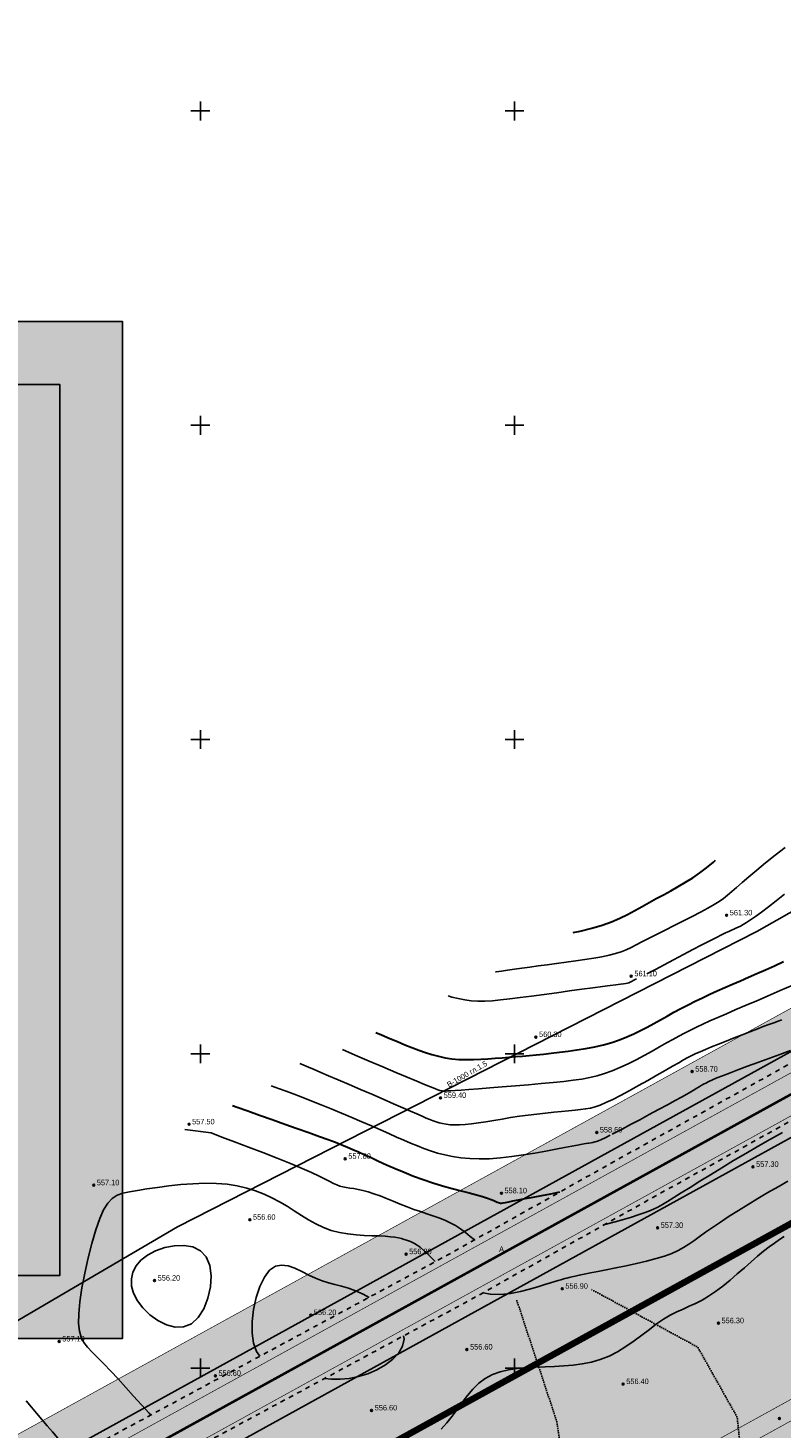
# Model space of a CAD drawing. Extents: x 10527 to 38813, y 13847 to 37526.
# Tile 944 of 1056: x 35426 to 35545, y 36829 to 37051. Entities that reach past the tile are written whole.
import ezdxf

# ---------------------------------------------------------------- set-up
doc = ezdxf.new("R2010")
doc.units = 0
doc.header["$LTSCALE"] = 0.5
doc.header["$MEASUREMENT"] = 0
doc.header["$PDMODE"] = 32
doc.header["$PDSIZE"] = 0.3
for name, pattern in [('CONTI', [0]), ('GOST2.303 6', [12, 8, -1.5, 1, -1.5]), ('STRIH_1', [3, 2, -1]), ('Д_ТРОТ_ТРУБА', [3, 1.5, -1.5]), ('ДОРОГИ_СТРОЯЩ', [9, 8, -1]), ('Контура низ откосов  Штриховая 0.1-0.5 - - - - - - -', [0.6, 0.1, -0.5])]:
    doc.linetypes.add(name, pattern=pattern)
for name, color, linetype in [('(004) Точки рельефа', 7, 'Continuous'), ('(014) Водопровод', 5, 'ИК_Водопровод -------в--------'), ('(025) Дорога', 7, 'Continuous'), ('(034) Формы рельефа', 32, 'Continuous'), ('GORIZDEFAULT', 32, 'CONTI'), ('PI_TTDEFAULT', 5, 'CONTI'), ('SETKR', 2, 'CONTI'), ('ХХХ оформление', 7, 'ИК_Водопровод -------в--------'), ('Штрих Стекло', 7, 'Continuous')]:
    doc.layers.add(name, color=color, linetype=linetype)
doc.layers.add('(032) Горизонтали утолщенные', color=32, linetype='Continuous', lineweight=30)
doc.layers.add('.', color=7, linetype='Continuous', lineweight=15)
doc.styles.add('BM-431', font='txt')
doc.styles.add('D-431', font='txt')
doc.styles.get("Standard").update_dxf_attribs({"font": 'times.ttf'})
doc.linetypes.add('ИК_Водопровод -------в--------', pattern='A,9,-0.6,["В",Standard,S=1.2,R=0,X=0,Y=-0.6],-1.2', length=10.8)
picture_1 = doc.add_image_def('image1.png', size_in_pixel=(1920, 878))

# ---------------------------------------------------------------- blocks, each defined once
blk = doc.blocks.new('BL_333')
at = {"color": 0}
for p, q in [((-1.5, 0), (1.5, 0)), ((0, -1.5), (0, 1.5))]:
    blk.add_line(p, q, dxfattribs=at)
blk = doc.blocks.new('gergrgrre')
at = {"layer": '(014) Водопровод', "elevation": 1.82, "flags": 128}
blk.add_lwpolyline([(359950.1, 4200775.95), (359978.95, 4200791.49), (360008.62, 4200807.48), (360029.1, 4200818.51), (360041.27, 4200825.07), (360070.41, 4200840.17), (360102.97, 4200858.83), (360166.6, 4200896.43), (360296.36, 4200972.48), (360388.58, 4201019.44), (360467.43, 4201064.15), (360558.05, 4201111.93), (360748.18, 4201205.15), (360877.58, 4201278.73), (360897.82, 4201292.4)], dxfattribs=at)
at = {"layer": '(025) Дорога', "linetype": 'Д_ТРОТ_ТРУБА', "flags": 128}
for points in [[(359950.77, 4200759.67), (360039.39, 4200802.61), (360068.13, 4200815.86), (360088.11, 4200826.11), (360107.65, 4200837.92), (360140.76, 4200859.72), (360175.04, 4200878.97), (360208.01, 4200897.64), (360269.11, 4200930.13), (360339.28, 4200967.95), (360367.33, 4200983.69), (360399.18, 4201001.39), (360435.85, 4201021), (360469.85, 4201037.68), (360521.22, 4201065.05), (360604.68, 4201110.68), (360643.59, 4201126.96), (360659.31, 4201134.03), (360687.24, 4201147.15), (360720.55, 4201164.53), (360747.85, 4201180.35), (360794.65, 4201206.54), (360847.36, 4201237.09), (360878.65, 4201257.01), (360902.72, 4201275.09), (360918.31, 4201287.23)], [(359954, 4200750.93), (360042.86, 4200795.4), (360071.63, 4200808.66), (360092.01, 4200819.12), (360111.92, 4200831.15), (360144.92, 4200852.88), (360178.97, 4200872), (360211.86, 4200890.63), (360272.89, 4200923.07), (360343.14, 4200960.94), (360371.23, 4200976.7), (360403.01, 4200994.36), (360439.5, 4201013.87), (360473.5, 4201030.56), (360525.02, 4201058.01), (360608.15, 4201103.46), (360646.67, 4201119.58), (360662.65, 4201126.76), (360690.79, 4201139.98), (360724.41, 4201157.51), (360751.81, 4201173.4), (360798.61, 4201199.58), (360851.52, 4201230.25), (360883.2, 4201250.43), (360907.58, 4201268.73), (360923.23, 4201280.92)]]:
    blk.add_lwpolyline(points, dxfattribs=at)
at = {"layer": '(032) Горизонтали утолщенные', "color": 32}
for points in [[(360327.95, 4201003.37, 560), (360328.85, 4201002.99, 560), (360330.16, 4201002.44, 560), (360331.38, 4201001.93, 560), (360332.55, 4201001.45, 560), (360333.67, 4201001.01, 560), (360334.75, 4201000.59, 560), (360335.81, 4201000.22, 560), (360336.85, 4200999.88, 560), (360337.9, 4200999.6, 560), (360338.96, 4200999.38, 560), (360340.04, 4200999.21, 560), (360341.15, 4200999.11, 560), (360342.29, 4200999.07, 560), (360343.45, 4200999.08, 560), (360344.61, 4200999.12, 560), (360345.77, 4200999.2, 560), (360346.91, 4200999.28, 560), (360348.03, 4200999.37, 560), (360349.11, 4200999.46, 560), (360350.18, 4200999.55, 560), (360351.24, 4200999.64, 560), (360352.32, 4200999.74, 560), (360353.44, 4200999.84, 560), (360354.6, 4200999.96, 560), (360355.84, 4201000.09, 560), (360357.15, 4201000.24, 560), (360358.52, 4201000.42, 560), (360359.93, 4201000.62, 560), (360361.36, 4201000.86, 560), (360362.77, 4201001.13, 560), (360364.14, 4201001.45, 560), (360365.46, 4201001.81, 560), (360366.7, 4201002.23, 560), (360367.86, 4201002.69, 560), (360368.98, 4201003.18, 560), (360370.05, 4201003.71, 560), (360371.11, 4201004.26, 560), (360372.15, 4201004.84, 560), (360373.2, 4201005.42, 560), (360374.28, 4201006.01, 560), (360375.37, 4201006.6, 560), (360376.48, 4201007.19, 560), (360377.61, 4201007.77, 560), (360378.75, 4201008.35, 560), (360379.91, 4201008.92, 560), (360381.08, 4201009.48, 560), (360382.26, 4201010.02, 560), (360383.46, 4201010.55, 560), (360384.68, 4201011.09, 560), (360385.93, 4201011.63, 560), (360387.22, 4201012.18, 560), (360388.55, 4201012.76, 560), (360389.93, 4201013.36, 560), (360391.36, 4201014, 560), (360392.82, 4201014.66, 560)], [(360359.33, 4201019.3, 562), (360360.46, 4201019.52, 562), (360362.3, 4201019.96, 562), (360363.95, 4201020.46, 562), (360365.43, 4201021, 562), (360366.77, 4201021.58, 562), (360368, 4201022.18, 562), (360369.16, 4201022.8, 562), (360370.29, 4201023.42, 562), (360371.4, 4201024.05, 562), (360372.54, 4201024.68, 562), (360373.7, 4201025.3, 562), (360374.87, 4201025.93, 562), (360376.04, 4201026.59, 562), (360377.21, 4201027.28, 562), (360378.36, 4201028, 562), (360379.48, 4201028.78, 562), (360380.57, 4201029.61, 562), (360381.64, 4201030.49, 562), (360381.97, 4201030.79, 562)], [(360305.13, 4200991.79, 558), (360305.86, 4200991.52, 558), (360307.55, 4200990.91, 558), (360309.43, 4200990.24, 558), (360311.42, 4200989.54, 558), (360313.45, 4200988.82, 558), (360315.43, 4200988.12, 558), (360317.29, 4200987.46, 558), (360318.95, 4200986.86, 558), (360320.34, 4200986.35, 558), (360321.51, 4200985.92, 558), (360322.52, 4200985.53, 558), (360323.42, 4200985.16, 558), (360324.28, 4200984.79, 558), (360325.15, 4200984.41, 558), (360326.09, 4200983.97, 558), (360327.16, 4200983.48, 558), (360328.34, 4200982.93, 558), (360329.62, 4200982.35, 558), (360330.99, 4200981.74, 558), (360332.44, 4200981.14, 558), (360333.93, 4200980.55, 558), (360335.46, 4200979.99, 558), (360337.02, 4200979.48, 558), (360338.56, 4200979.01, 558), (360340.06, 4200978.59, 558), (360341.48, 4200978.2, 558), (360342.78, 4200977.86, 558), (360343.94, 4200977.55, 558), (360344.92, 4200977.28, 558), (360345.69, 4200977.04, 558), (360346.28, 4200976.84, 558), (360346.72, 4200976.66, 558), (360347.03, 4200976.52, 558), (360347.26, 4200976.41, 558), (360347.44, 4200976.32, 558), (360347.59, 4200976.27, 558), (360347.74, 4200976.25, 558), (360347.94, 4200976.25, 558), (360348.21, 4200976.29, 558), (360348.58, 4200976.36, 558), (360349.08, 4200976.46, 558), (360349.75, 4200976.6, 558), (360350.61, 4200976.77, 558), (360351.69, 4200976.97, 558), (360352.95, 4200977.21, 558), (360354.33, 4200977.47, 558), (360355.79, 4200977.74, 558), (360357.23, 4200978.02, 558)]]:
    blk.add_polyline3d(points, dxfattribs=at)
at = {"layer": '(034) Формы рельефа', "linetype": 'Контура низ откосов  Штриховая 0.1-0.5 - - - - - - -', "flags": 128}
for points in [[(360589.09, 4200242.67), (360587.71, 4200243.28), (360578.46, 4200247.36), (360575.59, 4200252.78), (360574.72, 4200258.83), (360574.72, 4200266), (360578.76, 4200284.89), (360581.48, 4200304.66), (360579.37, 4200314.08), (360561.76, 4200357.79), (360556.28, 4200377.89), (360546.62, 4200399.62), (360536.38, 4200418.02), (360522.24, 4200430.06), (360515.17, 4200439.57), (360507.42, 4200450.01), (360505.58, 4200463.11), (360503.87, 4200475.37), (360498.12, 4200494.43), (360500.15, 4200507.7), (360499.18, 4200521.1), (360498.99, 4200540.38), (360504.24, 4200575.1), (360507.09, 4200605.66), (360505.31, 4200629.07), (360505.69, 4200646.21), (360502.28, 4200658.39), (360491.45, 4200684.33), (360483.22, 4200696.6), (360475.28, 4200704.88), (360460.27, 4200717.37), (360452.09, 4200727.19), (360440.5, 4200743.83), (360425.99, 4200757.82), (360416.47, 4200771.22), (360410.65, 4200787.41), (360404.4, 4200804.79), (360396.97, 4200820.33), (360395.32, 4200831.87), (360395.32, 4200844.6), (360396.66, 4200858.25), (360395.36, 4200875.43), (360394.84, 4200885.74), (360390.27, 4200903.81), (360386.64, 4200912.94), (360386.64, 4200930.78), (360385.43, 4200942.17), (360379.16, 4200953.32), (360362.03, 4200962.62)], [(360350.38, 4200960.7), (360356.73, 4200941.46), (360359.07, 4200925.24), (360360.1, 4200909.5), (360361.49, 4200884.95), (360365.37, 4200872.88), (360365.78, 4200870.19), (360375.85, 4200857.75), (360377.94, 4200847.2), (360377.94, 4200838.56), (360383.07, 4200832.48), (360395.37, 4200818.56), (360406.77, 4200800.25)]]:
    blk.add_lwpolyline(points, dxfattribs=at)
at = {"layer": 'GORIZDEFAULT', "color": 32}
for points in [[(360346.98, 4201013.03, 561.5), (360347.07, 4201013.04, 561.5), (360347.93, 4201013.16, 561.5), (360348.9, 4201013.29, 561.5), (360349.99, 4201013.45, 561.5), (360351.16, 4201013.61, 561.5), (360352.43, 4201013.79, 561.5), (360353.78, 4201013.97, 561.5), (360355.21, 4201014.16, 561.5), (360356.69, 4201014.36, 561.5), (360358.21, 4201014.56, 561.5), (360359.73, 4201014.77, 561.5), (360361.21, 4201014.98, 561.5), (360362.61, 4201015.2, 561.5), (360363.91, 4201015.44, 561.5), (360365.07, 4201015.68, 561.5), (360366.07, 4201015.94, 561.5), (360366.94, 4201016.22, 561.5), (360367.75, 4201016.54, 561.5), (360368.54, 4201016.9, 561.5), (360369.37, 4201017.31, 561.5), (360370.28, 4201017.79, 561.5), (360371.34, 4201018.34, 561.5), (360372.58, 4201018.97, 561.5), (360373.95, 4201019.66, 561.5), (360375.4, 4201020.39, 561.5), (360376.86, 4201021.13, 561.5), (360378.29, 4201021.86, 561.5), (360379.61, 4201022.55, 561.5), (360380.77, 4201023.18, 561.5), (360381.74, 4201023.74, 561.5), (360382.54, 4201024.24, 561.5), (360383.24, 4201024.73, 561.5), (360383.9, 4201025.24, 561.5), (360384.57, 4201025.81, 561.5), (360385.33, 4201026.46, 561.5), (360386.22, 4201027.24, 561.5), (360387.3, 4201028.16, 561.5), (360388.54, 4201029.21, 561.5), (360389.94, 4201030.36, 561.5), (360391.45, 4201031.58, 561.5), (360393.05, 4201032.82, 561.5)], [(360344.95, 4200961.96, 557), (360346.16, 4200961.75, 557), (360347.77, 4200961.72, 557), (360349.38, 4200961.88, 557), (360350.93, 4200962.16, 557), (360352.39, 4200962.53, 557), (360353.69, 4200962.92, 557), (360354.81, 4200963.28, 557), (360355.7, 4200963.56, 557), (360356.39, 4200963.78, 557), (360356.93, 4200963.94, 557), (360357.35, 4200964.06, 557), (360357.7, 4200964.15, 557), (360358.01, 4200964.23, 557), (360358.33, 4200964.31, 557), (360358.69, 4200964.39, 557), (360359.12, 4200964.5, 557), (360359.65, 4200964.62, 557), (360360.3, 4200964.76, 557), (360361.1, 4200964.94, 557), (360362.07, 4200965.14, 557), (360363.23, 4200965.37, 557), (360364.59, 4200965.64, 557), (360366.12, 4200965.94, 557), (360367.74, 4200966.27, 557), (360369.38, 4200966.63, 557), (360371, 4200967.01, 557), (360372.52, 4200967.41, 557), (360373.88, 4200967.82, 557), (360375.03, 4200968.24, 557), (360376.02, 4200968.69, 557), (360376.9, 4200969.17, 557), (360377.72, 4200969.69, 557), (360378.53, 4200970.26, 557), (360379.4, 4200970.89, 557), (360380.38, 4200971.6, 557), (360381.51, 4200972.38, 557), (360382.77, 4200973.23, 557), (360384.15, 4200974.14, 557), (360385.62, 4200975.07, 557), (360387.16, 4200976.03, 557), (360388.74, 4200976.98, 557), (360390.33, 4200977.93, 557), (360391.93, 4200978.85, 557), (360393.5, 4200979.72, 557)], [(360322.62, 4201000.67, 559.5), (360324.63, 4200999.8, 559.5), (360326.88, 4200998.83, 559.5), (360329.05, 4200997.91, 559.5), (360331.09, 4200997.04, 559.5), (360332.92, 4200996.28, 559.5), (360334.47, 4200995.63, 559.5), (360335.69, 4200995.12, 559.5), (360336.62, 4200994.74, 559.5), (360337.3, 4200994.47, 559.5), (360337.78, 4200994.29, 559.5), (360338.11, 4200994.18, 559.5), (360338.36, 4200994.12, 559.5), (360338.55, 4200994.09, 559.5), (360338.75, 4200994.07, 559.5), (360339.01, 4200994.07, 559.5), (360339.36, 4200994.08, 559.5), (360339.86, 4200994.1, 559.5), (360340.56, 4200994.15, 559.5), (360341.5, 4200994.22, 559.5), (360342.73, 4200994.31, 559.5), (360344.27, 4200994.43, 559.5), (360346.07, 4200994.57, 559.5), (360348.05, 4200994.73, 559.5), (360350.13, 4200994.91, 559.5), (360352.22, 4200995.08, 559.5), (360354.26, 4200995.26, 559.5), (360356.15, 4200995.44, 559.5), (360357.83, 4200995.61, 559.5), (360359.34, 4200995.78, 559.5), (360360.7, 4200995.97, 559.5), (360361.96, 4200996.21, 559.5), (360363.16, 4200996.49, 559.5), (360364.34, 4200996.84, 559.5), (360365.54, 4200997.28, 559.5), (360366.78, 4200997.8, 559.5), (360368.06, 4200998.4, 559.5), (360369.35, 4200999.06, 559.5), (360370.63, 4200999.74, 559.5), (360371.88, 4201000.43, 559.5), (360373.07, 4201001.1, 559.5), (360374.18, 4201001.72, 559.5), (360375.2, 4201002.29, 559.5), (360376.15, 4201002.82, 559.5), (360377.07, 4201003.3, 559.5), (360377.98, 4201003.77, 559.5), (360378.94, 4201004.24, 559.5), (360379.96, 4201004.72, 559.5), (360381.08, 4201005.23, 559.5), (360382.34, 4201005.78, 559.5), (360383.72, 4201006.38, 559.5), (360385.23, 4201007.02, 559.5), (360386.84, 4201007.71, 559.5), (360388.56, 4201008.44, 559.5), (360390.38, 4201009.23, 559.5), (360392.28, 4201010.06, 559.5), (360394.26, 4201010.94, 559.5)], [(360364.23, 4200972.77, 557.5), (360364.59, 4200972.87, 557.5), (360366, 4200973.27, 557.5), (360367.35, 4200973.65, 557.5), (360368.59, 4200974.02, 557.5), (360369.68, 4200974.36, 557.5), (360370.6, 4200974.67, 557.5), (360371.38, 4200974.96, 557.5), (360372.09, 4200975.26, 557.5), (360372.78, 4200975.61, 557.5), (360373.52, 4200976.01, 557.5), (360374.35, 4200976.51, 557.5), (360375.34, 4200977.12, 557.5), (360376.54, 4200977.87, 557.5), (360377.92, 4200978.74, 557.5), (360379.47, 4200979.71, 557.5), (360381.16, 4200980.76, 557.5), (360382.96, 4200981.86, 557.5), (360384.85, 4200983, 557.5), (360386.79, 4200984.16, 557.5), (360388.77, 4200985.31, 557.5), (360390.73, 4200986.43, 557.5), (360392.64, 4200987.5, 557.5)], [(360371.04, 4201012.71, 561), (360371.25, 4201012.81, 561), (360372.43, 4201013.43, 561), (360373.81, 4201014.16, 561), (360375.31, 4201014.95, 561), (360376.86, 4201015.77, 561), (360378.39, 4201016.57, 561), (360379.82, 4201017.32, 561), (360381.08, 4201017.97, 561), (360382.12, 4201018.49, 561), (360382.94, 4201018.91, 561), (360383.59, 4201019.23, 561), (360384.11, 4201019.47, 561), (360384.52, 4201019.66, 561), (360384.88, 4201019.82, 561), (360385.21, 4201019.97, 561), (360385.56, 4201020.13, 561), (360385.94, 4201020.32, 561), (360386.38, 4201020.56, 561), (360386.91, 4201020.88, 561), (360387.56, 4201021.3, 561), (360388.34, 4201021.85, 561), (360389.28, 4201022.54, 561), (360390.39, 4201023.39, 561), (360391.64, 4201024.36, 561), (360392.95, 4201025.4, 561)], [(360339.42, 4201009.2, 561), (360340.01, 4201009.02, 561), (360341.05, 4201008.77, 561), (360342.09, 4201008.56, 561), (360343.12, 4201008.43, 561), (360344.18, 4201008.38, 561), (360345.28, 4201008.38, 561), (360346.47, 4201008.45, 561), (360347.78, 4201008.56, 561), (360349.24, 4201008.73, 561), (360350.88, 4201008.94, 561), (360352.72, 4201009.18, 561), (360354.69, 4201009.44, 561), (360356.73, 4201009.72, 561), (360358.76, 4201010, 561), (360360.7, 4201010.26, 561), (360362.46, 4201010.5, 561), (360363.98, 4201010.71, 561), (360365.2, 4201010.87, 561), (360366.14, 4201010.99, 561), (360366.84, 4201011.08, 561), (360367.35, 4201011.15, 561), (360367.71, 4201011.2, 561), (360367.97, 4201011.24, 561), (360368.16, 4201011.28, 561), (360369.41, 4201011.9, 561)], [(360365.55, 4200987.21, 558.5), (360365.74, 4200987.31, 558.5), (360365.94, 4200987.41, 558.5), (360367.11, 4200988.02, 558.5), (360368.46, 4200988.73, 558.5), (360369.93, 4200989.51, 558.5), (360371.44, 4200990.32, 558.5), (360372.93, 4200991.12, 558.5), (360374.33, 4200991.88, 558.5), (360375.56, 4200992.55, 558.5), (360376.58, 4200993.12, 558.5), (360377.4, 4200993.58, 558.5), (360378.06, 4200993.96, 558.5), (360378.58, 4200994.26, 558.5), (360379.01, 4200994.52, 558.5), (360379.38, 4200994.74, 558.5), (360379.72, 4200994.94, 558.5), (360380.07, 4200995.14, 558.5), (360380.45, 4200995.35, 558.5), (360380.91, 4200995.58, 558.5), (360381.48, 4200995.84, 558.5), (360382.2, 4200996.15, 558.5), (360383.09, 4200996.51, 558.5), (360384.2, 4200996.94, 558.5), (360385.54, 4200997.44, 558.5), (360387.08, 4200998.01, 558.5), (360388.74, 4200998.61, 558.5), (360390.47, 4200999.25, 558.5), (360392.22, 4200999.89, 558.5), (360393.91, 4201000.53, 558.5)], [(360315.84, 4200998.48, 559), (360316.46, 4200998.2, 559), (360317.2, 4200997.88, 559), (360318.09, 4200997.5, 559), (360319.15, 4200997.04, 559), (360320.41, 4200996.5, 559), (360321.95, 4200995.84, 559), (360323.66, 4200995.11, 559), (360325.47, 4200994.34, 559), (360327.3, 4200993.55, 559), (360329.09, 4200992.78, 559), (360330.75, 4200992.06, 559), (360332.23, 4200991.42, 559), (360333.46, 4200990.88, 559), (360334.46, 4200990.44, 559), (360335.28, 4200990.07, 559), (360335.95, 4200989.78, 559), (360336.52, 4200989.54, 559), (360337.03, 4200989.34, 559), (360337.51, 4200989.17, 559), (360338.01, 4200989.02, 559), (360338.55, 4200988.89, 559), (360339.12, 4200988.78, 559), (360339.76, 4200988.7, 559), (360340.47, 4200988.67, 559), (360341.26, 4200988.67, 559), (360342.15, 4200988.73, 559), (360343.16, 4200988.84, 559), (360344.26, 4200988.99, 559), (360345.45, 4200989.18, 559), (360346.71, 4200989.39, 559), (360348.03, 4200989.62, 559), (360349.38, 4200989.84, 559), (360350.77, 4200990.05, 559), (360352.17, 4200990.24, 559), (360353.56, 4200990.41, 559), (360354.92, 4200990.56, 559), (360356.23, 4200990.7, 559), (360357.47, 4200990.82, 559), (360358.6, 4200990.93, 559), (360359.62, 4200991.03, 559), (360360.51, 4200991.12, 559), (360361.31, 4200991.23, 559), (360362.06, 4200991.37, 559), (360362.82, 4200991.57, 559), (360363.63, 4200991.85, 559), (360364.55, 4200992.23, 559), (360365.62, 4200992.74, 559), (360366.87, 4200993.38, 559), (360368.26, 4200994.12, 559), (360369.72, 4200994.93, 559), (360371.21, 4200995.77, 559), (360372.65, 4200996.59, 559), (360373.99, 4200997.36, 559), (360375.16, 4200998.03, 559), (360376.12, 4200998.58, 559), (360376.91, 4200999.03, 559), (360377.6, 4200999.4, 559), (360378.23, 4200999.72, 559), (360378.86, 4201000.02, 559), (360379.56, 4201000.33, 559), (360380.38, 4201000.68, 559), (360381.36, 4201001.09, 559), (360382.48, 4201001.54, 559), (360383.69, 4201002.03, 559), (360384.94, 4201002.53, 559), (360386.2, 4201003.03, 559), (360387.42, 4201003.5, 559), (360388.56, 4201003.94, 559), (360389.58, 4201004.32, 559), (360390.48, 4201004.66, 559), (360391.27, 4201004.94, 559), (360391.95, 4201005.19, 559), (360392.55, 4201005.4, 559)], [(360311.27, 4200994.91, 558.5), (360312.43, 4200994.48, 558.5), (360313.66, 4200994.03, 558.5), (360314.94, 4200993.55, 558.5), (360316.29, 4200993.04, 558.5), (360317.72, 4200992.48, 558.5), (360319.24, 4200991.88, 558.5), (360320.83, 4200991.23, 558.5), (360322.46, 4200990.56, 558.5), (360324.09, 4200989.88, 558.5), (360325.69, 4200989.19, 558.5), (360327.23, 4200988.53, 558.5), (360328.67, 4200987.9, 558.5), (360330, 4200987.3, 558.5), (360331.22, 4200986.75, 558.5), (360332.37, 4200986.25, 558.5), (360333.46, 4200985.77, 558.5), (360334.53, 4200985.34, 558.5), (360335.58, 4200984.93, 558.5), (360336.65, 4200984.56, 558.5), (360337.76, 4200984.21, 558.5), (360338.92, 4200983.91, 558.5), (360340.15, 4200983.65, 558.5), (360341.46, 4200983.45, 558.5), (360342.86, 4200983.32, 558.5), (360344.37, 4200983.27, 558.5), (360346, 4200983.31, 558.5), (360347.74, 4200983.44, 558.5), (360349.57, 4200983.65, 558.5), (360351.42, 4200983.91, 558.5), (360353.24, 4200984.21, 558.5), (360354.96, 4200984.52, 558.5), (360356.55, 4200984.82, 558.5), (360357.94, 4200985.08, 558.5), (360359.09, 4200985.3, 558.5), (360360.02, 4200985.48, 558.5), (360360.77, 4200985.61, 558.5), (360361.35, 4200985.71, 558.5), (360361.81, 4200985.79, 558.5), (360362.17, 4200985.85, 558.5), (360362.47, 4200985.91, 558.5), (360362.75, 4200985.97, 558.5), (360363.03, 4200986.05, 558.5), (360363.38, 4200986.17, 558.5), (360363.83, 4200986.37, 558.5), (360364.43, 4200986.65, 558.5), (360365.23, 4200987.05, 558.5)], [(360297.55, 4200987.95, 557.5), (360301.72, 4200987.4, 557.5), (360303.42, 4200986.76, 557.5), (360305.44, 4200986, 557.5), (360307.65, 4200985.16, 557.5), (360309.94, 4200984.28, 557.5), (360312.2, 4200983.4, 557.5), (360314.33, 4200982.55, 557.5), (360316.19, 4200981.77, 557.5), (360317.71, 4200981.1, 557.5), (360318.92, 4200980.54, 557.5), (360319.86, 4200980.07, 557.5), (360320.61, 4200979.68, 557.5), (360321.21, 4200979.38, 557.5), (360321.72, 4200979.14, 557.5), (360322.2, 4200978.96, 557.5), (360322.7, 4200978.83, 557.5), (360323.23, 4200978.73, 557.5), (360323.8, 4200978.64, 557.5), (360324.42, 4200978.55, 557.5), (360325.11, 4200978.43, 557.5), (360325.86, 4200978.27, 557.5), (360326.69, 4200978.04, 557.5), (360327.6, 4200977.74, 557.5), (360328.59, 4200977.38, 557.5), (360329.63, 4200976.97, 557.5), (360330.7, 4200976.53, 557.5), (360331.79, 4200976.09, 557.5), (360332.89, 4200975.66, 557.5), (360333.97, 4200975.25, 557.5), (360335.02, 4200974.89, 557.5), (360336.03, 4200974.55, 557.5), (360337.02, 4200974.23, 557.5), (360337.96, 4200973.9, 557.5), (360338.88, 4200973.54, 557.5), (360339.75, 4200973.13, 557.5), (360340.59, 4200972.67, 557.5), (360341.39, 4200972.13, 557.5), (360342.17, 4200971.55, 557.5), (360342.93, 4200970.95, 557.5), (360343.65, 4200970.4, 557.5)], [(360292.11, 4200942.52, 557), (360291.84, 4200942.82, 557), (360290.63, 4200944.17, 557), (360289.38, 4200945.55, 557), (360288.14, 4200946.93, 557), (360286.91, 4200948.26, 557), (360285.74, 4200949.52, 557), (360284.64, 4200950.68, 557), (360283.65, 4200951.69, 557), (360282.79, 4200952.55, 557), (360282.06, 4200953.32, 557), (360281.48, 4200954.07, 557), (360281.04, 4200954.9, 557), (360280.75, 4200955.88, 557), (360280.62, 4200957.11, 557), (360280.64, 4200958.65, 557), (360280.83, 4200960.56, 557), (360281.16, 4200962.75, 557), (360281.61, 4200965.11, 557), (360282.14, 4200967.52, 557), (360282.73, 4200969.84, 557), (360283.36, 4200971.97, 557), (360283.99, 4200973.79, 557), (360284.61, 4200975.19, 557), (360285.26, 4200976.23, 557), (360285.95, 4200976.97, 557), (360286.74, 4200977.48, 557), (360287.65, 4200977.82, 557), (360288.73, 4200978.06, 557), (360290, 4200978.27, 557), (360291.5, 4200978.5, 557), (360293.18, 4200978.74, 557), (360295, 4200978.97, 557), (360296.89, 4200979.18, 557), (360298.82, 4200979.32, 557), (360300.72, 4200979.4, 557), (360302.55, 4200979.37, 557), (360304.27, 4200979.23, 557), (360305.88, 4200978.99, 557), (360307.38, 4200978.64, 557), (360308.79, 4200978.2, 557), (360310.13, 4200977.68, 557), (360311.4, 4200977.08, 557), (360312.62, 4200976.43, 557), (360313.8, 4200975.73, 557), (360314.95, 4200975.01, 557), (360316.09, 4200974.29, 557), (360317.23, 4200973.59, 557), (360318.39, 4200972.94, 557), (360319.59, 4200972.38, 557), (360320.83, 4200971.91, 557), (360322.13, 4200971.57, 557), (360323.46, 4200971.34, 557), (360324.79, 4200971.18, 557), (360326.08, 4200971.09, 557), (360327.31, 4200971.04, 557), (360328.43, 4200971.01, 557), (360329.43, 4200970.97, 557), (360330.27, 4200970.9, 557), (360330.97, 4200970.81, 557), (360331.55, 4200970.71, 557), (360332.03, 4200970.59, 557), (360332.44, 4200970.47, 557), (360332.79, 4200970.35, 557), (360333.11, 4200970.23, 557), (360333.42, 4200970.12, 557), (360333.74, 4200969.99, 557), (360334.09, 4200969.82, 557), (360334.5, 4200969.57, 557), (360334.98, 4200969.21, 557), (360335.57, 4200968.71, 557), (360336.26, 4200968.06, 557), (360337.1, 4200967.22, 557), (360337.39, 4200966.93, 557)], [(360392.91, 4200970.92, 556.5), (360392.15, 4200970.43, 556.5), (360391.36, 4200969.88, 556.5), (360390.53, 4200969.27, 556.5), (360389.64, 4200968.58, 556.5), (360388.68, 4200967.79, 556.5), (360387.65, 4200966.91, 556.5), (360386.57, 4200965.96, 556.5), (360385.44, 4200964.98, 556.5), (360384.29, 4200963.99, 556.5), (360383.14, 4200963.05, 556.5), (360382, 4200962.18, 556.5), (360380.89, 4200961.42, 556.5), (360379.83, 4200960.79, 556.5), (360378.81, 4200960.27, 556.5), (360377.8, 4200959.82, 556.5), (360376.81, 4200959.38, 556.5), (360375.8, 4200958.92, 556.5), (360374.78, 4200958.4, 556.5), (360373.72, 4200957.78, 556.5), (360372.61, 4200957.02, 556.5), (360371.45, 4200956.16, 556.5), (360370.25, 4200955.24, 556.5), (360369.01, 4200954.31, 556.5), (360367.72, 4200953.41, 556.5), (360366.4, 4200952.59, 556.5), (360365.04, 4200951.89, 556.5), (360363.65, 4200951.34, 556.5), (360362.22, 4200950.93, 556.5), (360360.78, 4200950.65, 556.5), (360359.31, 4200950.45, 556.5), (360357.83, 4200950.33, 556.5), (360356.34, 4200950.25, 556.5), (360354.85, 4200950.2, 556.5), (360353.36, 4200950.15, 556.5), (360351.88, 4200950.07, 556.5), (360350.44, 4200949.94, 556.5), (360349.05, 4200949.73, 556.5), (360347.73, 4200949.41, 556.5), (360346.49, 4200948.96, 556.5), (360345.35, 4200948.36, 556.5), (360344.32, 4200947.58, 556.5), (360343.38, 4200946.66, 556.5), (360342.51, 4200945.63, 556.5), (360341.68, 4200944.54, 556.5), (360340.87, 4200943.42, 556.5), (360340.05, 4200942.32, 556.5), (360339.2, 4200941.27, 556.5), (360338.3, 4200940.3, 556.5)], [(360279.74, 4200935.85, 557.5), (360279.68, 4200935.93, 557.5), (360278.91, 4200936.9, 557.5), (360278.12, 4200937.88, 557.5), (360277.31, 4200938.86, 557.5), (360276.48, 4200939.84, 557.5), (360275.64, 4200940.82, 557.5), (360274.79, 4200941.81, 557.5), (360273.95, 4200942.8, 557.5), (360273.11, 4200943.79, 557.5), (360272.26, 4200944.79, 557.5)], [(360289.99, 4200960.72, 556.5), (360290.87, 4200959.56, 556.5), (360291.98, 4200958.48, 556.5), (360293.24, 4200957.56, 556.5), (360294.6, 4200956.88, 556.5), (360295.98, 4200956.51, 556.5), (360297.33, 4200956.54, 556.5), (360298.58, 4200957.03, 556.5), (360299.66, 4200958.02, 556.5), (360300.55, 4200959.43, 556.5), (360301.2, 4200961.1, 556.5), (360301.6, 4200962.9, 556.5), (360301.71, 4200964.69, 556.5), (360301.5, 4200966.34, 556.5), (360300.94, 4200967.7, 556.5), (360300.01, 4200968.67, 556.5), (360298.8, 4200969.26, 556.5), (360297.39, 4200969.51, 556.5), (360295.87, 4200969.46, 556.5), (360294.33, 4200969.16, 556.5), (360292.88, 4200968.65, 556.5), (360291.59, 4200967.97, 556.5), (360290.55, 4200967.17, 556.5), (360289.77, 4200966.25, 556.5), (360289.26, 4200965.25, 556.5), (360289.02, 4200964.17, 556.5), (360289.06, 4200963.05, 556.5), (360289.38, 4200961.89, 556.5), (360289.99, 4200960.72, 556.5)], [(360326.84, 4200961.24, 556.5), (360325.9, 4200961.77, 556.5), (360324.69, 4200962.31, 556.5), (360323.55, 4200962.72, 556.5), (360322.47, 4200963.04, 556.5), (360321.42, 4200963.3, 556.5), (360320.39, 4200963.57, 556.5), (360319.37, 4200963.88, 556.5), (360318.32, 4200964.29, 556.5), (360317.25, 4200964.8, 556.5), (360316.16, 4200965.36, 556.5), (360315.06, 4200965.88, 556.5), (360313.99, 4200966.25, 556.5), (360312.94, 4200966.38, 556.5), (360311.95, 4200966.19, 556.5), (360311.02, 4200965.57, 556.5), (360310.19, 4200964.48, 556.5), (360309.46, 4200963, 556.5), (360308.87, 4200961.24, 556.5), (360308.45, 4200959.34, 556.5), (360308.22, 4200957.4, 556.5), (360308.22, 4200955.56, 556.5), (360308.45, 4200953.94, 556.5)], [(360319.74, 4200948.33, 556.5), (360320.88, 4200948.23, 556.5), (360322.27, 4200948.22, 556.5), (360323.69, 4200948.34, 556.5), (360325.15, 4200948.63, 556.5), (360326.63, 4200949.09, 556.5), (360328.08, 4200949.72, 556.5), (360329.44, 4200950.5, 556.5), (360330.62, 4200951.4, 556.5), (360331.56, 4200952.4, 556.5), (360332.18, 4200953.48, 556.5), (360332.42, 4200954.61, 556.5), (360332.34, 4200955.12, 556.5)], [(360308.45, 4200953.94, 556.5), (360308.95, 4200952.62, 556.5), (360309.48, 4200951.89, 556.5)]]:
    blk.add_polyline3d(points, dxfattribs=at)
at = {"layer": 'PI_TTDEFAULT', "color": 5}
for p in [(360383.75, 4201022.03, 561.3), (360368.57, 4201012.34, 561.1), (360353.4, 4201002.66, 560.3), (360378.26, 4200997.17, 558.7), (360338.23, 4200992.97, 559.4), (360298.2, 4200988.78, 557.5), (360363.08, 4200987.49, 558.6), (360323.05, 4200983.29, 557.8), (360387.94, 4200982, 557.3), (360283.03, 4200979.09, 557.1), (360347.91, 4200977.8, 558.1), (360307.88, 4200973.6, 556.6), (360372.77, 4200972.31, 557.3), (360332.74, 4200968.12, 556.8), (360292.71, 4200963.92, 556.2), (360357.6, 4200962.63, 556.9), (360317.57, 4200958.43, 556.2), (360382.45, 4200957.14, 556.3), (360277.54, 4200954.24, 557.1), (360342.42, 4200952.94, 556.6), (360302.39, 4200948.75, 556.6), (360367.28, 4200947.46, 556.4), (360327.25, 4200943.26, 556.6), (360392.14, 4200941.97, 556)]:
    blk.add_point(p, dxfattribs=at)
at = {"layer": 'SETKR', "color": 92}
for p in [(360300, 4201150), (360350, 4201150), (360300, 4201100), (360350, 4201100), (360300, 4201050), (360350, 4201050), (360300, 4201000), (360350, 4201000), (360300, 4200950), (360350, 4200950)]:
    blk.add_blockref('BL_333', p, dxfattribs=at)
at = {"layer": '(004) Точки рельефа', "style": 'D-431'}
for s, p in [('561.30', (360384.25, 4201022.02)), ('561.10', (360369.07, 4201012.33)), ('560.30', (360353.9, 4201002.66)), ('558.70', (360378.76, 4200997.16)), ('559.40', (360338.73, 4200992.97)), ('557.50', (360298.69, 4200988.77)), ('558.60', (360363.57, 4200987.48)), ('557.80', (360323.55, 4200983.29)), ('557.30', (360388.44, 4200982)), ('557.10', (360283.53, 4200979.08)), ('558.10', (360348.4, 4200977.8)), ('556.60', (360308.38, 4200973.59)), ('557.30', (360373.26, 4200972.3)), ('556.80', (360333.23, 4200968.12)), ('556.20', (360293.21, 4200963.91)), ('556.90', (360358.09, 4200962.62)), ('556.20', (360318.07, 4200958.43)), ('556.30', (360382.94, 4200957.13)), ('557.10', (360278.03, 4200954.23)), ('556.60', (360342.92, 4200952.94)), ('556.60', (360302.88, 4200948.75)), ('556.40', (360367.78, 4200947.45)), ('556.60', (360327.75, 4200943.26))]:
    blk.add_text(s, height=0.875, dxfattribs=at).set_placement(p)
at = {"layer": '(014) Водопровод', "color": 0, "linetype": 'Continuous', "style": 'BM-431'}
blk.add_text('В-1000 гл.1.5', height=0.875, rotation=29.8959, dxfattribs=at).set_placement((360339.56, 4200994.62, 1.82))
at = {"layer": '(025) Дорога', "linetype": 'ДОРОГИ_СТРОЯЩ', "style": 'BM-431'}
blk.add_text('A', height=0.875, dxfattribs=at).set_placement((360347.54, 4200968.49, -555.02))

msp = doc.modelspace()

# ---------------------------------------------------------------- hatches: boundary and pattern name
at = {"layer": '.', "ltscale": 0.149071}
h = msp.add_hatch(color=256, dxfattribs=at)
h.dxf.hatch_style = 1
h.set_gradient(color1=(255, 255, 255), tint=1)
h.paths.add_polyline_path([(35043.297, 36082.013), (36343.297, 36082.013), (36343.297, 37217.013), (35043.297, 37217.013)])
h.paths.add_polyline_path([(35058.297, 37202.013), (36328.297, 37202.013), (36328.297, 36097.013), (35058.297, 36097.013)], flags=16)
h = msp.add_hatch(color=256, dxfattribs=at)
h.dxf.hatch_style = 1
h.set_gradient(color1=(51, 204, 0), color2=(51, 204, 0), tint=1)
edge = h.paths.add_edge_path()
edge.add_line((35206.214, 36686.996), (35096.532, 36626.554))
edge.add_line((35096.532, 36626.554), (35099.428, 36621.299))
edge.add_line((35099.428, 36621.299), (35205.659, 36679.839))
edge.add_line((35205.659, 36679.839), (35208.925, 36674.788))
edge.add_line((35208.925, 36674.788), (35216.827, 36679.143))
edge.add_line((35216.827, 36679.143), (35212.826, 36685.331))
edge.add_arc((35208.627, 36682.617), 5, 32.88524, 118.85775)
h.paths.add_polyline_path([(36016.018, 37146.954), (36013.122, 37152.209), (35087.845, 36642.318), (35090.74, 36637.063)])
h = msp.add_hatch(color=256, dxfattribs=at)
h.dxf.hatch_style = 1
h.set_gradient(color1=(51, 204, 0), color2=(51, 204, 0), tint=1)
edge = h.paths.add_edge_path()
edge.add_line((35218.476, 36687.643), (35222.095, 36682.046))
edge.add_line((35222.095, 36682.046), (35380.395, 36769.28))
edge.add_line((35380.395, 36769.28), (35404.608, 36754.649))
edge.add_line((35404.608, 36754.649), (35731.325, 36934.693))
edge.add_line((35731.325, 36934.693), (35731.889, 36962.977))
edge.add_line((35731.889, 36962.977), (35887.745, 37048.864))
edge.add_line((35887.745, 37048.864), (35883.15, 37055.081))
edge.add_arc((35879.129, 37052.109), 5, 36.46852, 118.85775)
edge.add_line((35876.716, 37056.488), (35220.262, 36694.737))
edge.add_arc((35222.675, 36690.358), 5, 118.85775, 212.88524)
edge = h.paths.add_edge_path()
edge.add_line((35703.542, 36550.3), (35784.993, 36595.185))
edge.add_arc((35782.58, 36599.564), 5, 298.85775, 388.85552)
edge.add_line((35786.959, 36601.977), (35716.005, 36730.733))
edge.add_line((35716.005, 36730.733), (35708.123, 36726.39))
edge.add_line((35708.123, 36726.39), (35777.146, 36601.137))
edge.add_line((35777.146, 36601.137), (35702.701, 36560.112))
edge.add_line((35702.701, 36560.112), (35553.928, 36830.084))
edge.add_line((35553.928, 36830.084), (35550.425, 36828.154))
edge.add_arc((35552.838, 36823.775), 5, 118.85775, 208.85901)
edge.add_line((35548.459, 36821.361), (35696.749, 36552.265))
edge.add_arc((35701.128, 36554.679), 5, 208.85775, 298.85775)
edge = h.paths.add_edge_path(flags=17)
edge.add_line((35631.876, 36873.039), (35628.373, 36871.108))
edge.add_line((35628.373, 36871.108), (35634.432, 36860.114))
edge.add_line((35634.432, 36860.114), (35638.067, 36853.517))
edge.add_line((35638.067, 36853.517), (35638.807, 36852.174))
edge.add_line((35638.807, 36852.174), (35705.218, 36731.66))
edge.add_line((35705.218, 36731.66), (35713.101, 36736.003))
edge.add_line((35713.101, 36736.003), (35638.669, 36871.073))
edge.add_arc((35634.29, 36868.66), 5, 28.85775, 118.85802)
h = msp.add_hatch(color=256, dxfattribs=at)
h.dxf.hatch_style = 1
h.set_gradient(color1=(255, 255, 255), tint=1)
h.paths.add_polyline_path([(35110.603, 37004.622), (35440.672, 37004.622), (35440.672, 36842.83), (35110.603, 36842.83)])
at = {"layer": 'Штрих Стекло', "linetype": 'Continuous'}
h = msp.add_hatch(color=5, dxfattribs=at)
h.dxf.hatch_style = 1
h.set_gradient(color1=(173, 173, 173), color2=(166, 166, 166), one_color=1, tint=0.65)
h.paths.add_polyline_path([(35090.74, 36637.063), (35096.532, 36626.554), (36021.81, 37136.445), (36016.018, 37146.954)])
h = msp.add_hatch(color=5, dxfattribs=at)
h.dxf.hatch_style = 1
h.set_gradient(color1=(173, 173, 173), color2=(166, 166, 166), one_color=1, tint=0.65)
edge = h.paths.add_edge_path()
edge.add_line((35220.262, 36694.737), (35202.702, 36685.06))
edge.add_arc((35205.115, 36680.681), 5, 32.88524, 118.85775, ccw=False)
edge.add_line((35209.314, 36683.396), (35213.315, 36677.208))
edge.add_line((35213.315, 36677.208), (35222.095, 36682.046))
edge.add_line((35222.095, 36682.046), (35218.323, 36687.88))
edge.add_arc((35222.687, 36690.349), 5.014, 118.92591, 209.50369, ccw=False)
edge = h.paths.add_edge_path()
edge.add_line((35389.373, 36405.352), (35651.853, 36153.347))
edge.add_arc((35662.242, 36164.167), 15, 226.16627, 298.85775)
edge.add_line((35669.481, 36151.03), (36289.942, 36492.946))
edge.add_arc((36282.703, 36506.083), 15, 298.85775, 396.46852)
edge.add_line((36294.765, 36514.999), (35889.246, 37056.928))
edge.add_arc((35893.267, 37059.9), 5, 118.85775, 216.46852, ccw=False)
edge.add_line((35890.853, 37064.279), (35884.604, 37060.835))
edge.add_line((35884.604, 37060.835), (36292.353, 36513.216))
edge.add_arc((36282.703, 36506.083), 12, -61.14225, 36.46852, ccw=False)
edge.add_line((36288.494, 36495.573), (35660.947, 36154.319))
edge.add_line((35660.947, 36154.319), (35390.568, 36408.587))
edge.add_line((35390.568, 36408.587), (35215.949, 36678.659))
edge.add_line((35215.949, 36678.659), (35213.315, 36677.208))
edge.add_line((35213.315, 36677.208), (35388.049, 36406.958))
edge.add_arc((35395.606, 36411.845), 9, 212.88524, 226.16627)
edge = h.paths.add_edge_path(flags=16)
edge.add_line((35427.68, 36391.431), (35787.889, 36589.93))
edge.add_arc((35790.302, 36585.551), 5, 28.85775, 118.85775, ccw=False)
edge.add_line((35794.681, 36587.964), (35942.971, 36318.868))
edge.add_arc((35938.592, 36316.455), 5, -61.14225, 28.85775, ccw=False)
edge.add_line((35941.005, 36312.076), (35664.655, 36159.788))
edge.add_arc((35662.242, 36164.167), 5, 226.82384, 298.85775, ccw=False)
edge.add_line((35658.82, 36160.521), (35426.625, 36383.45))
edge.add_arc((35430.094, 36387.051), 5, 118.85775, 226.07521, ccw=False)
h.paths.add_polyline_path([(35427.68, 36391.431), (35784.385, 36587.999), (35933.158, 36318.028), (35662.889, 36169.091)], flags=0)
edge = h.paths.add_edge_path(flags=16)
edge.add_line((35801.902, 36597.652), (36096.043, 36759.744))
edge.add_arc((36098.456, 36755.364), 5, 36.46852, 118.85775, ccw=False)
edge.add_line((36102.477, 36758.336), (36286.723, 36509.055))
edge.add_arc((36282.703, 36506.083), 5, -61.14225, 36.46852, ccw=False)
edge.add_line((36285.116, 36501.704), (35955.018, 36319.798))
edge.add_arc((35952.605, 36324.177), 5, 208.85775, 298.85775, ccw=False)
edge.add_line((35948.226, 36321.764), (35799.936, 36590.86))
edge.add_arc((35804.315, 36593.273), 5, 118.85775, 208.85775, ccw=False)
h.paths.add_polyline_path([(35805.405, 36599.583), (36091.923, 36757.473), (36276.769, 36507.381), (35954.178, 36329.611)], flags=0)
edge = h.paths.add_edge_path(flags=17)
edge.add_line((36292.353, 36513.216), (35884.604, 37060.835))
edge.add_line((35884.604, 37060.835), (35876.716, 37056.488))
edge.add_arc((35879.129, 37052.109), 5, 36.46852, 118.85775, ccw=False)
edge.add_line((35883.15, 37055.081), (36092.882, 36771.318))
edge.add_arc((36088.861, 36768.346), 5, -61.14225, 36.46852, ccw=False)
edge.add_line((36091.274, 36763.967), (35799.006, 36602.907))
edge.add_arc((35796.593, 36607.286), 5, 208.85775, 298.85775, ccw=False)
edge.add_line((35792.214, 36604.873), (35643.924, 36873.969))
edge.add_arc((35648.303, 36876.382), 5, 118.85775, 208.85775, ccw=False)
edge.add_line((35645.89, 36880.761), (35631.876, 36873.039))
edge.add_arc((35634.29, 36868.66), 5, 28.85775, 118.85775, ccw=False)
edge.add_line((35638.669, 36871.073), (35786.959, 36601.977))
edge.add_arc((35782.58, 36599.564), 5, -61.14225, 28.85552, ccw=False)
edge.add_line((35784.993, 36595.185), (35703.542, 36550.3))
edge.add_arc((35701.128, 36554.679), 5, 208.85775, 298.85775, ccw=False)
edge.add_line((35696.749, 36552.265), (35548.459, 36821.361))
edge.add_arc((35552.838, 36823.775), 5, 118.85775, 208.85775, ccw=False)
edge.add_line((35550.425, 36828.154), (35902.201, 37022.006))
edge.add_arc((35904.615, 37017.627), 5, 36.46852, 118.85775, ccw=False)
edge.add_line((35908.636, 37020.599), (35899.041, 37033.58))
edge.add_arc((35895.02, 37030.608), 5, -61.14225, 36.46852, ccw=False)
edge.add_line((35897.433, 37026.229), (35239.435, 36663.628))
edge.add_arc((35237.099, 36668.049), 5, 212.88524, 297.85041, ccw=False)
edge.add_line((35232.9, 36665.334), (35241.609, 36651.865))
edge.add_arc((35245.808, 36654.58), 5, 118.85775, 212.88524, ccw=False)
edge.add_line((35243.394, 36658.959), (35536.412, 36820.431))
edge.add_arc((35538.825, 36816.052), 5, 28.85775, 118.85775, ccw=False)
edge.add_line((35543.204, 36818.466), (35691.494, 36549.37))
edge.add_arc((35687.115, 36546.956), 5, -61.14225, 28.85775, ccw=False)
edge.add_line((35689.528, 36542.577), (35420.418, 36394.279))
edge.add_arc((35418.004, 36398.658), 5, 226.16627, 298.85775, ccw=False)
edge.add_line((35414.542, 36395.051), (35396.383, 36412.485))
edge.add_line((35396.383, 36412.485), (35222.095, 36682.046))
edge.add_line((35222.095, 36682.046), (35215.949, 36678.659))
edge.add_line((35215.949, 36678.659), (35390.568, 36408.587))
edge.add_line((35390.568, 36408.587), (35660.947, 36154.319))
edge.add_line((35660.947, 36154.319), (36288.494, 36495.573))
edge.add_arc((36282.703, 36506.083), 12, 298.85775, 396.46852)

# ---------------------------------------------------------------- linework, layer by layer
at = {"ltscale": 0.149071, "const_width": 0.1}
for points in [[(35087.845, 36642.318), (36013.122, 37152.209)], [(35090.74, 36637.063), (36016.018, 37146.954)], [(35222.095, 36682.046), (35900.999, 37056.168)], [(35404.608, 36754.649), (35731.325, 36934.693)], [(35539.208, 36856.797), (35613.675, 36897.833)], [(35229.997, 36686.4), (35518.188, 36845.213)]]:
    msp.add_lwpolyline(points, dxfattribs=at)
at = {"ltscale": 0.149071}
for points in [[(35090.74, 36637.063), (35096.532, 36626.554), (36021.81, 37136.445), (36016.018, 37146.954)], [(35120.603, 36994.622), (35430.672, 36994.622), (35430.672, 36852.83), (35120.603, 36852.83)]]:
    msp.add_lwpolyline(points, close=True, dxfattribs=at)
at = {"color": 7, "linetype": 'STRIH_1', "ltscale": 2, "true_color": 0xffffff, "const_width": 0.1}
for points in [[(35092.188, 36634.436), (36017.466, 37144.327)], [(35095.084, 36629.181), (36020.362, 37139.072)], [(35241.593, 36661.391), (35899.808, 37024.113)]]:
    msp.add_lwpolyline(points, dxfattribs=at)
at = {"color": 7, "ltscale": 0.149071, "true_color": 0xffffff, "const_width": 0.4}
msp.add_lwpolyline([(35093.636, 36631.809), (36018.914, 37141.699)], dxfattribs=at)
at = {"color": 1, "linetype": 'GOST2.303 6', "lineweight": 30, "const_width": 1.035}
msp.add_lwpolyline([(35208.925, 36674.788), (35900.999, 37056.168), (36312.368, 36499.595), (35659.006, 36139.548), (35384.735, 36402.875)], close=True, dxfattribs=at)
at = {"ltscale": 0.149071, "const_width": 0.1}
msp.add_lwpolyline([(35222.095, 36682.046), (35218.476, 36687.643, -0.434955), (35220.262, 36694.737), (35876.716, 37056.488)], format="xyb", dxfattribs=at)
at = {"color": 7, "ltscale": 0.149071, "true_color": 0xffffff}
msp.add_lwpolyline([(35110.603, 37004.622), (35440.672, 37004.622), (35440.672, 36842.83), (35110.603, 36842.83)], close=True, dxfattribs=at)

# ---------------------------------------------------------------- block references
at = {"linetype": 'Continuous'}
msp.add_blockref('gergrgrre', (-324846.944, -4164111.878), dxfattribs=at)

# ---------------------------------------------------------------- texts
at = {"layer": 'ХХХ оформление', "color": 12, "insert": (35086.105, 37162.039, 510.744), "char_height": 12, "width": 702.70489, "attachment_point": 1}
msp.add_mtext('\\pi19.36256;{\\fTimes New Roman|b1|i0|c204|p18;\\C256;Surxondaryo viloyati Bandixon tumani Boysun 2-uchastka massivi Quduqsoy mahallasi \\P\\pi18.0273;hududidan “Erkin iqtisodiy zona” tashkil qilish uchun rejalashtirilgan yer maydonining \\H1.1359x; \\H0.88036x;\\P\\pi307.53163;Bosh rejasi.\\H1.0906x; }', dxfattribs=at)

# ---------------------------------------------------------------- pictures from other files: only their frames are drawn
at = {"ltscale": 0.149071}
image = msp.add_image(picture_1, insert=(35120.603, 36852.83), size_in_units=(310.069, 141.792), dxfattribs=at)
image.dxf.flags = 7

doc.saveas('drawing.dxf')
